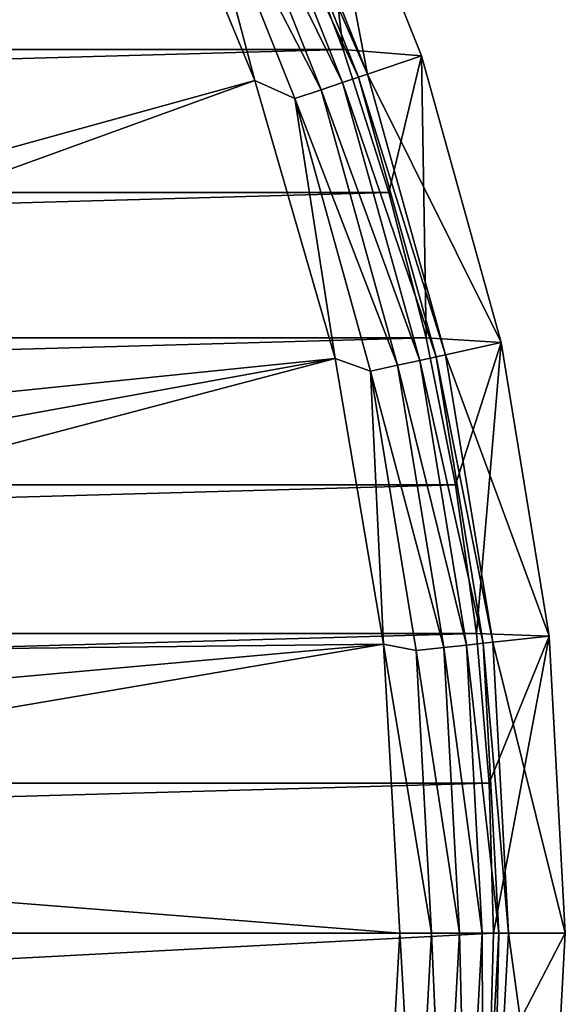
# Model space of a CAD drawing. Header units: metres. Extents: x -109 to 109, y -19 to 107.
# Tile 305 of 315: x 102.55 to 109, y 12.38 to 24.03. Entities that reach past the tile are written whole.
import ezdxf

# ---------------------------------------------------------------- set-up
doc = ezdxf.new("R2010")
doc.units = ezdxf.units.M
doc.layers.add('solid_21_412_310_XXX', color=7, linetype='CONTINUOUS')

msp = doc.modelspace()

# ---------------------------------------------------------------- linework, layer by layer
at = {"layer": 'solid_21_412_310_XXX'}
for points in [[(90.967171, 21.578444, 60.82386), (102.360748, 29.475203, 65.860069), (104.017494, 26.477545, 65.860069)], [(106.661613, 23.388451, 67.392159), (105.386032, 26.58992, 67.392159), (105.996315, 26.871964, 71.205002)], [(105.996315, 26.871964, 71.205002), (105.740036, 25.337763, 71.355003), (106.37326, 23.678898, 71.355003)], [(107.29879, 23.602922, 71.205002), (105.996315, 26.871964, 71.205002), (106.37326, 23.678898, 71.355003)], [(106.661613, 23.388451, 67.392159), (105.996315, 26.871964, 71.205002), (107.29879, 23.602922, 71.205002)], [(105.28186, 26.541725, 66.991409), (105.386032, 26.58992, 67.392159), (106.661613, 23.388451, 67.392159)], [(91.482475, 20.614365, 60.82386), (90.967171, 21.578444, 60.82386), (104.017494, 26.477545, 65.860069)], [(91.933632, 19.618643, 60.82386), (91.482475, 20.614365, 60.82386), (104.017494, 26.477545, 65.860069)], [(91.933632, 19.618643, 60.82386), (104.017494, 26.477545, 65.860069), (105.328194, 23.313238, 65.860069)], [(105.328194, 23.313238, 65.860069), (104.017494, 26.477545, 65.860069), (104.560341, 26.207912, 66.043358)], [(104.859642, 26.346384, 66.301064), (105.103714, 26.459303, 66.621765), (106.366829, 23.289122, 66.621765)], [(105.103714, 26.459303, 66.621765), (105.28186, 26.541725, 66.991409), (106.552849, 23.351799, 66.991409)], [(106.366829, 23.289122, 66.621765), (105.103714, 26.459303, 66.621765), (106.552849, 23.351799, 66.991409)], [(106.552849, 23.351799, 66.991409), (105.28186, 26.541725, 66.991409), (106.661613, 23.388451, 67.392159)], [(106.111977, 23.203255, 66.301064), (104.560341, 26.207912, 66.043358), (104.859642, 26.346384, 66.301064)], [(106.111977, 23.203255, 66.301064), (104.859642, 26.346384, 66.301064), (106.366829, 23.289122, 66.621765)], [(105.328194, 23.313238, 65.860069), (104.560341, 26.207912, 66.043358), (105.799461, 23.097956, 66.043358)], [(106.111977, 23.203255, 66.301064), (105.799461, 23.097956, 66.043358), (104.560341, 26.207912, 66.043358)], [(105.740036, 25.337763, 71.355003), (47.259949, 25.337719, 71.355003), (46.626732, 23.678873, 71.355003)], [(106.37326, 23.678898, 71.355003), (105.740036, 25.337763, 71.355003), (46.626732, 23.678873, 71.355003)], [(106.37326, 23.678898, 71.355003), (46.626732, 23.678873, 71.355003), (46.087589, 21.987328, 71.355003)], [(106.912399, 21.987366, 71.355003), (106.37326, 23.678898, 71.355003), (46.087589, 21.987328, 71.355003)], [(107.29879, 23.602922, 71.205002), (106.37326, 23.678898, 71.355003), (106.912399, 21.987366, 71.355003)], [(106.661613, 23.388451, 67.392159), (107.29879, 23.602922, 71.205002), (108.240143, 20.212486, 71.205002)], [(107.29879, 23.602922, 71.205002), (106.912399, 21.987366, 71.355003), (107.355743, 20.268663, 71.355003)], [(108.240143, 20.212486, 71.205002), (107.29879, 23.602922, 71.205002), (107.355743, 20.268663, 71.355003)], [(92.318703, 18.595543, 60.82386), (91.933632, 19.618643, 60.82386), (105.328194, 23.313238, 65.860069)], [(92.318703, 18.595543, 60.82386), (105.328194, 23.313238, 65.860069), (106.27636, 20.022078, 65.860069)], [(106.27636, 20.022078, 65.860069), (105.328194, 23.313238, 65.860069), (105.799461, 23.097956, 66.043358)], [(106.366829, 23.289122, 66.621765), (106.552849, 23.351799, 66.991409), (107.471489, 20.043156, 66.991409)], [(106.552849, 23.351799, 66.991409), (106.661613, 23.388451, 67.392159), (107.58358, 20.067829, 67.392159)], [(107.471489, 20.043156, 66.991409), (106.552849, 23.351799, 66.991409), (107.58358, 20.067829, 67.392159)], [(107.58358, 20.067829, 67.392159), (106.661613, 23.388451, 67.392159), (108.240143, 20.212486, 71.205002)], [(107.017143, 19.943148, 66.301064), (105.799461, 23.097956, 66.043358), (106.111977, 23.203255, 66.301064)], [(106.111977, 23.203255, 66.301064), (106.366829, 23.289122, 66.621765), (107.279778, 20.000959, 66.621765)], [(107.017143, 19.943148, 66.301064), (106.111977, 23.203255, 66.301064), (107.279778, 20.000959, 66.621765)], [(107.279778, 20.000959, 66.621765), (106.366829, 23.289122, 66.621765), (107.471489, 20.043156, 66.991409)], [(106.27636, 20.022078, 65.860069), (105.799461, 23.097956, 66.043358), (106.695076, 19.872255, 66.043358)], [(107.017143, 19.943148, 66.301064), (106.695076, 19.872255, 66.043358), (105.799461, 23.097956, 66.043358)], [(106.912399, 21.987366, 71.355003), (46.087589, 21.987328, 71.355003), (45.644253, 20.268642, 71.355003)], [(107.355743, 20.268663, 71.355003), (106.912399, 21.987366, 71.355003), (45.644253, 20.268642, 71.355003)], [(107.355743, 20.268663, 71.355003), (45.644253, 20.268642, 71.355003), (45.297821, 18.52701, 71.355003)], [(107.702179, 18.527025, 71.355003), (107.355743, 20.268663, 71.355003), (45.297821, 18.52701, 71.355003)], [(108.240143, 20.212486, 71.205002), (107.355743, 20.268663, 71.355003), (107.702179, 18.527025, 71.355003)], [(107.58358, 20.067829, 67.392159), (108.240143, 20.212486, 71.205002), (108.809448, 16.74, 71.205002)], [(108.240143, 20.212486, 71.205002), (107.702179, 18.527025, 71.355003), (107.950272, 16.769693, 71.355003)], [(108.809448, 16.74, 71.205002), (108.240143, 20.212486, 71.205002), (107.950272, 16.769693, 71.355003)], [(107.279778, 20.000959, 66.621765), (107.471489, 20.043156, 66.991409), (108.027016, 16.654587, 66.991409)], [(107.471489, 20.043156, 66.991409), (107.58358, 20.067829, 67.392159), (108.141121, 16.666996, 67.392159)], [(108.027016, 16.654587, 66.991409), (107.471489, 20.043156, 66.991409), (108.141121, 16.666996, 67.392159)], [(108.141121, 16.666996, 67.392159), (107.58358, 20.067829, 67.392159), (108.809448, 16.74, 71.205002)], [(92.636032, 17.549452, 60.82386), (92.318703, 18.595543, 60.82386), (106.27636, 20.022078, 65.860069)], [(92.884262, 16.484848, 60.82386), (92.636032, 17.549452, 60.82386), (106.27636, 20.022078, 65.860069)], [(92.884262, 16.484848, 60.82386), (106.27636, 20.022078, 65.860069), (106.850075, 16.645449, 65.860069)], [(106.850075, 16.645449, 65.860069), (106.27636, 20.022078, 65.860069), (106.695076, 19.872255, 66.043358)], [(107.564522, 16.604286, 66.301064), (106.695076, 19.872255, 66.043358), (107.017143, 19.943148, 66.301064)], [(107.017143, 19.943148, 66.301064), (107.279778, 20.000959, 66.621765), (107.831871, 16.633364, 66.621765)], [(107.564522, 16.604286, 66.301064), (107.017143, 19.943148, 66.301064), (107.831871, 16.633364, 66.621765)], [(107.831871, 16.633364, 66.621765), (107.279778, 20.000959, 66.621765), (108.027016, 16.654587, 66.991409)], [(106.850075, 16.645449, 65.860069), (106.695076, 19.872255, 66.043358), (107.236671, 16.568632, 66.043358)], [(107.564522, 16.604286, 66.301064), (107.236671, 16.568632, 66.043358), (106.695076, 19.872255, 66.043358)], [(107.702179, 18.527025, 71.355003), (45.297821, 18.52701, 71.355003), (45.049725, 16.76968, 71.355003)], [(107.950272, 16.769693, 71.355003), (107.702179, 18.527025, 71.355003), (45.049725, 16.76968, 71.355003)], [(107.950272, 16.769693, 71.355003), (45.049725, 16.76968, 71.355003), (44.900478, 15.000278, 71.355003)], [(108.099518, 15.000281, 71.355003), (107.950272, 16.769693, 71.355003), (44.900478, 15.000278, 71.355003)], [(108.809448, 16.74, 71.205002), (107.950272, 16.769693, 71.355003), (108.099518, 15.000281, 71.355003)], [(108.027016, 16.654587, 66.991409), (108.141121, 16.666996, 67.392159), (108.32769, 13.225817, 67.392159)], [(108.809448, 16.74, 71.205002), (108.099518, 15.000281, 71.355003), (108.149307, 13.225817, 71.355003)], [(108.141121, 16.666996, 67.392159), (108.809448, 16.74, 71.205002), (109, 13.225817, 71.205002)], [(108.141121, 16.666996, 67.392159), (109, 13.225817, 71.205002), (108.32769, 13.225817, 67.392159)], [(108.809448, 16.74, 71.205002), (108.149307, 13.225817, 71.355003), (109, 13.225817, 71.205002)], [(93.062332, 15.40629, 60.82386), (92.884262, 16.484848, 60.82386), (106.850075, 16.645449, 65.860069)], [(93.169479, 14.318394, 60.82386), (93.062332, 15.40629, 60.82386), (106.850075, 16.645449, 65.860069)], [(93.169479, 14.318394, 60.82386), (106.850075, 16.645449, 65.860069), (107.042114, 13.225817, 65.860069)], [(106.850075, 16.645449, 65.860069), (107.417915, 13.225817, 66.043358), (107.042114, 13.225817, 65.860069)], [(106.850075, 16.645449, 65.860069), (107.236671, 16.568632, 66.043358), (107.417915, 13.225817, 66.043358)], [(107.564522, 16.604286, 66.301064), (107.747696, 13.225817, 66.301064), (107.236671, 16.568632, 66.043358)], [(107.747696, 13.225817, 66.301064), (107.417915, 13.225817, 66.043358), (107.236671, 16.568632, 66.043358)], [(107.564522, 16.604286, 66.301064), (107.831871, 16.633364, 66.621765), (108.016624, 13.225817, 66.621765)], [(107.564522, 16.604286, 66.301064), (108.016624, 13.225817, 66.621765), (107.747696, 13.225817, 66.301064)], [(107.831871, 16.633364, 66.621765), (108.027016, 16.654587, 66.991409), (108.212914, 13.225817, 66.991409)], [(107.831871, 16.633364, 66.621765), (108.212914, 13.225817, 66.991409), (108.016624, 13.225817, 66.621765)], [(108.212914, 13.225817, 66.991409), (108.027016, 16.654587, 66.991409), (108.32769, 13.225817, 67.392159)], [(108.099518, 15.000281, 71.355003), (44.850693, 13.225817, 71.355003), (108.149307, 13.225817, 71.355003)], [(108.099518, 15.000281, 71.355003), (44.900478, 15.000278, 71.355003), (44.850693, 13.225817, 71.355003)], [(93.169479, 14.318394, 60.82386), (107.042114, 13.225817, 65.860069), (93.205246, 13.225817, 60.82386)], [(44.850693, 13.225817, 71.355003), (45.026878, 9.890951, 71.355003), (108.149307, 13.225817, 71.355003)], [(45.026878, 9.890951, 71.355003), (108.101997, 11.496061, 71.355003), (108.149307, 13.225817, 71.355003)], [(106.850075, 9.806185, 65.860069), (93.169479, 12.133242, 60.82386), (93.205246, 13.225817, 60.82386)], [(106.850075, 9.806185, 65.860069), (93.205246, 13.225817, 60.82386), (107.042114, 13.225817, 65.860069)], [(107.236671, 9.883002, 66.043358), (106.850075, 9.806185, 65.860069), (107.042114, 13.225817, 65.860069)], [(107.236671, 9.883002, 66.043358), (107.042114, 13.225817, 65.860069), (107.417915, 13.225817, 66.043358)], [(107.564522, 9.847346, 66.301064), (107.236671, 9.883002, 66.043358), (107.417915, 13.225817, 66.043358)], [(107.564522, 9.847346, 66.301064), (107.417915, 13.225817, 66.043358), (107.747696, 13.225817, 66.301064)], [(107.831871, 9.818271, 66.621765), (107.564522, 9.847346, 66.301064), (107.747696, 13.225817, 66.301064)], [(107.831871, 9.818271, 66.621765), (107.747696, 13.225817, 66.301064), (108.016624, 13.225817, 66.621765)], [(108.027016, 9.797048, 66.991409), (107.831871, 9.818271, 66.621765), (108.016624, 13.225817, 66.621765)], [(108.027016, 9.797048, 66.991409), (108.016624, 13.225817, 66.621765), (108.212914, 13.225817, 66.991409)], [(108.141121, 9.784638, 67.392159), (108.027016, 9.797048, 66.991409), (108.212914, 13.225817, 66.991409)], [(109, 13.225817, 71.205002), (108.149307, 13.225817, 71.355003), (108.101997, 11.496061, 71.355003)], [(108.809448, 9.711635, 71.205002), (109, 13.225817, 71.205002), (108.101997, 11.496061, 71.355003)], [(108.141121, 9.784638, 67.392159), (108.32769, 13.225817, 67.392159), (108.809448, 9.711635, 71.205002)], [(108.141121, 9.784638, 67.392159), (108.212914, 13.225817, 66.991409), (108.32769, 13.225817, 67.392159)], [(108.32769, 13.225817, 67.392159), (109, 13.225817, 71.205002), (108.809448, 9.711635, 71.205002)]]:
    msp.add_3dface(points, dxfattribs=at)

doc.saveas('drawing.dxf')
